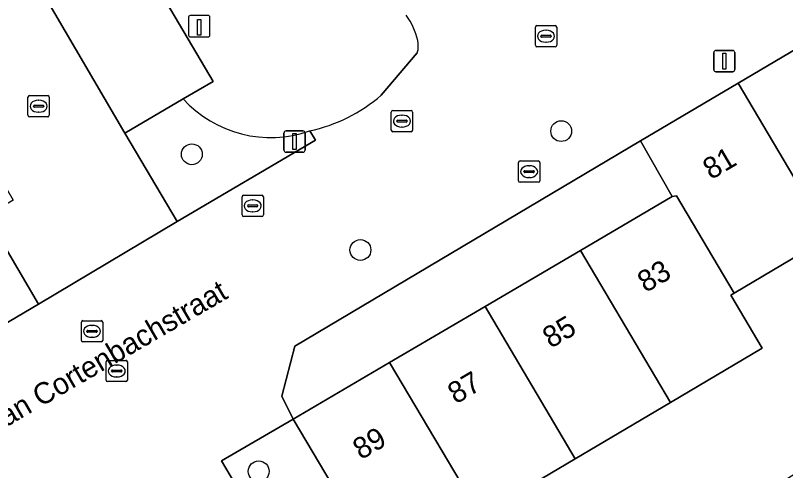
# Model space of a CAD drawing. Extents: x 161771 to 163125, y 382475 to 383179.
# Drawn here: x 162198.51 to 162234.66, y 382779.88 to 382801.26 of the extents above; entities that cross this region are included whole.
import ezdxf

# ---------------------------------------------------------------- set-up
doc = ezdxf.new("R2010")
doc.units = 0
for name, color, linetype in [('IMGEO_Boom', 7, 'Continuous'), ('IMGEO_Brandkraan', 7, 'Continuous'), ('IMGEO_Erf', 7, 'Continuous'), ('IMGEO_Groenvoorziening', 7, 'Continuous'), ('IMGEO_Kolk', 7, 'Continuous'), ('IMGEO_Laadpaal', 7, 'Continuous'), ('IMGEO_Lichtmast', 7, 'Continuous'), ('IMGEO_Openbare_ruimte_label', 7, 'Continuous'), ('IMGEO_Pand', 7, 'Continuous'), ('IMGEO_Pand_nummerreeks', 7, 'Continuous'), ('IMGEO_Parkeervlak_open', 7, 'Continuous'), ('IMGEO_Rijbaan_lokaal_open', 7, 'Continuous'), ('IMGEO_Rioolput', 7, 'Continuous'), ('IMGEO_Voetpad_open', 7, 'Continuous'), ('IMGEO_Woonerf_open', 7, 'Continuous')]:
    doc.layers.add(name, color=color, linetype=linetype)

msp = doc.modelspace()

# ---------------------------------------------------------------- linework, layer by layer
at = {"layer": 'IMGEO_Boom'}
for centre in [(162224.129, 382795.822), (162206.79, 382794.734), (162214.703, 382790.239), (162209.928, 382779.844)]:
    msp.add_circle(centre, 0.489, dxfattribs=at)
at = {"layer": 'IMGEO_Brandkraan'}
for p, q in [((162222.123, 382793.493), (162222.123, 382794.345)), ((162222.198, 382794.419), (162223.05, 382794.419)), ((162222.611, 382794.199), (162222.636, 382794.199)), ((162223.124, 382794.345), (162223.124, 382793.493)), ((162222.382, 382793.913), (162222.382, 382793.925)), ((162222.82, 382793.876), (162222.422, 382793.876)), ((162222.425, 382793.962), (162222.823, 382793.962)), ((162222.866, 382793.925), (162222.866, 382793.913)), ((162222.634, 382793.639), (162222.609, 382793.639)), ((162223.05, 382793.419), (162222.198, 382793.419))]:
    msp.add_line(p, q, dxfattribs=at)
for points in [[(162222.123, 382793.493), (162222.123, 382794.345)], [(162222.198, 382794.419), (162223.05, 382794.419)], [(162223.124, 382794.345), (162223.124, 382793.493)], [(162223.05, 382793.419), (162222.198, 382793.419)]]:
    msp.add_lwpolyline(points, dxfattribs=at)
for centre, radius, start, end in [((162222.2, 382794.343), 0.0765, 91.552, 178.448), ((162222.2, 382794.343), 0.0765, 91.552, 178.448), ((162223.048, 382794.343), 0.0765, 1.552, 88.448), ((162223.048, 382794.343), 0.0765, 1.552, 88.448), ((162222.422, 382793.922), 0.0403, 85.8775, 175.7526), ((162222.419, 382793.912), 0.0366, 178.938, 274.7102), ((162222.823, 382793.919), 0.043, 264.8664, 352.4533), ((162222.827, 382793.924), 0.0386, 1.7309, 96.639), ((162222.2, 382793.495), 0.0765, 181.552, 268.448), ((162222.2, 382793.495), 0.0765, 181.552, 268.448), ((162223.048, 382793.495), 0.0765, 271.552, 358.448), ((162223.048, 382793.495), 0.0765, 271.552, 358.448)]:
    msp.add_arc(centre, radius, start, end, dxfattribs=at)
for centre, major_axis, ratio, start_param, end_param in [((162222.61, 382793.919), (-0.387, 0.002), 0.722429, 4.712389, 7.853982), ((162222.635, 382793.919), (-0.39, 0.002), 0.717154, 1.570796, 4.712389)]:
    msp.add_ellipse(centre, major_axis=major_axis, ratio=ratio, start_param=start_param, end_param=end_param, dxfattribs=at)
at = {"layer": 'IMGEO_Erf'}
msp.add_lwpolyline([(162232.26, 382778.007), (162236.7, 382780.702), (162236.383, 382781.224), (162237.921, 382782.157), (162236.579, 382784.272), (162237.616, 382784.876), (162236.226, 382786.998), (162238.289, 382788.201), (162239.705, 382789.026), (162242.33, 382784.778), (162248.038, 382788.108), (162247.017, 382789.867), (162245.405, 382792.645), (162247.1, 382793.644), (162245.644, 382796.155), (162241.178, 382793.508), (162236.713, 382790.862), (162232.247, 382788.215), (162232.091, 382788.123), (162233.565, 382785.636), (162229.254, 382783.082), (162224.789, 382780.437), (162222.067, 382778.825)], dxfattribs=at)
msp.add_lwpolyline([(162211.552, 382782.301), (162216.076, 382784.959), (162220.552, 382787.588), (162225.027, 382790.218), (162229.344, 382792.754), (162227.846, 382795.37), (162211.617, 382785.721), (162211.009, 382783.377)], close=True, dxfattribs=at)
at = {"layer": 'IMGEO_Groenvoorziening'}
for points in [[(162202.816, 382803.949), (162203.975, 382804.63), (162207.784, 382798.145), (162206.378, 382797.335)], [(162215.681, 382797.514), (162217.374, 382799.497)]]:
    msp.add_lwpolyline(points, dxfattribs=at)
for centre, radius, start, end in [((162213.843, 382799.169), 3.67, 14.3538, 34.8034), ((162216.22, 382799.838), 1.203, 343.5338, 11.5469), ((162210.744, 382803.179), 7.514, 282.1128, 311.0719), ((162210.488, 382801.086), 5.564, 222.3837, 289.231)]:
    msp.add_arc(centre, radius, start, end, dxfattribs=at)
at = {"layer": 'IMGEO_Kolk'}
for p, q in [((162222.915, 382799.852), (162222.915, 382800.704)), ((162222.99, 382800.778), (162223.842, 382800.778)), ((162223.916, 382800.704), (162223.916, 382799.852)), ((162223.403, 382800.558), (162223.428, 382800.558)), ((162223.174, 382800.272), (162223.174, 382800.284)), ((162223.612, 382800.235), (162223.214, 382800.235)), ((162223.217, 382800.321), (162223.615, 382800.321)), ((162223.426, 382799.998), (162223.401, 382799.998)), ((162223.658, 382800.284), (162223.658, 382800.272)), ((162223.842, 382799.778), (162222.99, 382799.778)), ((162199.172, 382797.49), (162200.024, 382797.49)), ((162199.097, 382796.564), (162199.097, 382797.416)), ((162199.585, 382797.27), (162199.61, 382797.27)), ((162200.098, 382797.416), (162200.098, 382796.564)), ((162199.356, 382796.984), (162199.356, 382796.996)), ((162199.794, 382796.947), (162199.396, 382796.947)), ((162199.399, 382797.033), (162199.797, 382797.033)), ((162199.84, 382796.996), (162199.84, 382796.984)), ((162216.151, 382795.866), (162216.151, 382796.718)), ((162216.226, 382796.792), (162217.078, 382796.792)), ((162217.152, 382796.718), (162217.152, 382795.866)), ((162200.024, 382796.49), (162199.172, 382796.49)), ((162199.608, 382796.71), (162199.583, 382796.71)), ((162216.639, 382796.572), (162216.664, 382796.572)), ((162216.41, 382796.286), (162216.41, 382796.298)), ((162216.848, 382796.249), (162216.45, 382796.249)), ((162216.453, 382796.335), (162216.851, 382796.335)), ((162216.662, 382796.012), (162216.637, 382796.012)), ((162216.894, 382796.298), (162216.894, 382796.286)), ((162217.078, 382795.792), (162216.226, 382795.792)), ((162209.222, 382792.811), (162210.074, 382792.811)), ((162209.147, 382791.885), (162209.147, 382792.737)), ((162209.635, 382792.591), (162209.66, 382792.591)), ((162210.148, 382792.737), (162210.148, 382791.885)), ((162209.406, 382792.305), (162209.406, 382792.317)), ((162209.844, 382792.268), (162209.446, 382792.268)), ((162209.449, 382792.354), (162209.847, 382792.354)), ((162209.658, 382792.031), (162209.633, 382792.031)), ((162209.89, 382792.317), (162209.89, 382792.305)), ((162210.074, 382791.811), (162209.222, 382791.811)), ((162202.764, 382784.131), (162202.764, 382784.983)), ((162202.839, 382785.057), (162203.691, 382785.057)), ((162203.252, 382784.837), (162203.277, 382784.837)), ((162203.765, 382784.983), (162203.765, 382784.131)), ((162203.023, 382784.551), (162203.023, 382784.563)), ((162203.461, 382784.514), (162203.063, 382784.514)), ((162203.066, 382784.6), (162203.464, 382784.6)), ((162203.507, 382784.563), (162203.507, 382784.551)), ((162203.275, 382784.277), (162203.25, 382784.277)), ((162203.691, 382784.057), (162202.839, 382784.057))]:
    msp.add_line(p, q, dxfattribs=at)
for points in [[(162222.915, 382799.852), (162222.915, 382800.704)], [(162222.99, 382800.778), (162223.842, 382800.778)], [(162223.916, 382800.704), (162223.916, 382799.852)], [(162223.842, 382799.778), (162222.99, 382799.778)], [(162199.172, 382797.49), (162200.024, 382797.49)], [(162199.097, 382796.564), (162199.097, 382797.416)], [(162200.098, 382797.416), (162200.098, 382796.564)], [(162216.151, 382795.866), (162216.151, 382796.718)], [(162216.226, 382796.792), (162217.078, 382796.792)], [(162217.152, 382796.718), (162217.152, 382795.866)], [(162200.024, 382796.49), (162199.172, 382796.49)], [(162217.078, 382795.792), (162216.226, 382795.792)], [(162209.222, 382792.811), (162210.074, 382792.811)], [(162209.147, 382791.885), (162209.147, 382792.737)], [(162210.148, 382792.737), (162210.148, 382791.885)], [(162210.074, 382791.811), (162209.222, 382791.811)], [(162202.764, 382784.131), (162202.764, 382784.983)], [(162202.839, 382785.057), (162203.691, 382785.057)], [(162203.765, 382784.983), (162203.765, 382784.131)], [(162203.691, 382784.057), (162202.839, 382784.057)]]:
    msp.add_lwpolyline(points, dxfattribs=at)
for centre, radius, start, end in [((162222.992, 382800.702), 0.0765, 91.552, 178.448), ((162222.992, 382800.702), 0.0765, 91.552, 178.448), ((162223.84, 382800.702), 0.0765, 1.552, 88.448), ((162223.84, 382800.702), 0.0765, 1.552, 88.448), ((162223.214, 382800.281), 0.0403, 85.8775, 175.7526), ((162223.211, 382800.271), 0.0366, 178.938, 274.7102), ((162223.615, 382800.278), 0.043, 264.8664, 352.4533), ((162223.619, 382800.283), 0.0386, 1.7309, 96.639), ((162222.992, 382799.854), 0.0765, 181.552, 268.448), ((162222.992, 382799.854), 0.0765, 181.552, 268.448), ((162223.84, 382799.854), 0.0765, 271.552, 358.448), ((162223.84, 382799.854), 0.0765, 271.552, 358.448), ((162199.174, 382797.414), 0.0765, 91.552, 178.448), ((162199.174, 382797.414), 0.0765, 91.552, 178.448), ((162200.022, 382797.414), 0.0765, 1.552, 88.448), ((162200.022, 382797.414), 0.0765, 1.552, 88.448), ((162199.396, 382796.993), 0.0403, 85.8775, 175.7526), ((162199.393, 382796.983), 0.0366, 178.938, 274.7102), ((162199.797, 382796.99), 0.043, 264.8664, 352.4533), ((162199.801, 382796.995), 0.0386, 1.7309, 96.639), ((162216.228, 382796.716), 0.0765, 91.552, 178.448), ((162216.228, 382796.716), 0.0765, 91.552, 178.448), ((162217.076, 382796.716), 0.0765, 1.552, 88.448), ((162217.076, 382796.716), 0.0765, 1.552, 88.448), ((162199.174, 382796.566), 0.0765, 181.552, 268.448), ((162199.174, 382796.566), 0.0765, 181.552, 268.448), ((162200.022, 382796.566), 0.0765, 271.552, 358.448), ((162200.022, 382796.566), 0.0765, 271.552, 358.448), ((162216.45, 382796.295), 0.0403, 85.8775, 175.7526), ((162216.447, 382796.285), 0.0366, 178.938, 274.7102), ((162216.851, 382796.292), 0.043, 264.8664, 352.4533), ((162216.855, 382796.297), 0.0386, 1.7309, 96.639), ((162216.228, 382795.868), 0.0765, 181.552, 268.448), ((162216.228, 382795.868), 0.0765, 181.552, 268.448), ((162217.076, 382795.868), 0.0765, 271.552, 358.448), ((162217.076, 382795.868), 0.0765, 271.552, 358.448), ((162209.224, 382792.735), 0.0765, 91.552, 178.448), ((162209.224, 382792.735), 0.0765, 91.552, 178.448), ((162210.072, 382792.735), 0.0765, 1.552, 88.448), ((162210.072, 382792.735), 0.0765, 1.552, 88.448), ((162209.446, 382792.314), 0.0403, 85.8775, 175.7526), ((162209.443, 382792.304), 0.0366, 178.938, 274.7102), ((162209.847, 382792.311), 0.043, 264.8664, 352.4533), ((162209.851, 382792.316), 0.0386, 1.7309, 96.639), ((162209.224, 382791.887), 0.0765, 181.552, 268.448), ((162209.224, 382791.887), 0.0765, 181.552, 268.448), ((162210.072, 382791.887), 0.0765, 271.552, 358.448), ((162210.072, 382791.887), 0.0765, 271.552, 358.448), ((162202.841, 382784.981), 0.0765, 91.552, 178.448), ((162202.841, 382784.981), 0.0765, 91.552, 178.448), ((162203.689, 382784.981), 0.0765, 1.552, 88.448), ((162203.689, 382784.981), 0.0765, 1.552, 88.448), ((162203.063, 382784.56), 0.0403, 85.8775, 175.7526), ((162203.06, 382784.55), 0.0366, 178.938, 274.7102), ((162203.464, 382784.557), 0.043, 264.8664, 352.4533), ((162203.468, 382784.562), 0.0386, 1.7309, 96.639), ((162202.841, 382784.133), 0.0765, 181.552, 268.448), ((162202.841, 382784.133), 0.0765, 181.552, 268.448), ((162203.689, 382784.133), 0.0765, 271.552, 358.448), ((162203.689, 382784.133), 0.0765, 271.552, 358.448)]:
    msp.add_arc(centre, radius, start, end, dxfattribs=at)
for centre, major_axis, ratio, start_param, end_param in [((162223.402, 382800.278), (-0.387, 0.002), 0.722429, 4.712389, 7.853982), ((162223.427, 382800.278), (-0.39, 0.002), 0.717154, 1.570796, 4.712389), ((162199.584, 382796.99), (-0.387, 0.002), 0.722429, 4.712389, 7.853982), ((162199.609, 382796.99), (-0.39, 0.002), 0.717154, 1.570796, 4.712389), ((162216.638, 382796.292), (-0.387, 0.002), 0.722429, 4.712389, 7.853982), ((162216.663, 382796.292), (-0.39, 0.002), 0.717154, 1.570796, 4.712389), ((162209.634, 382792.311), (-0.387, 0.002), 0.722429, 4.712389, 7.853982), ((162209.659, 382792.311), (-0.39, 0.002), 0.717154, 1.570796, 4.712389), ((162203.251, 382784.557), (-0.387, 0.002), 0.722429, 4.712389, 7.853982), ((162203.276, 382784.557), (-0.39, 0.002), 0.717154, 1.570796, 4.712389)]:
    msp.add_ellipse(centre, major_axis=major_axis, ratio=ratio, start_param=start_param, end_param=end_param, dxfattribs=at)
at = {"layer": 'IMGEO_Laadpaal'}
for p, q in [((162206.635, 382801.164), (162206.635, 382800.323)), ((162206.635, 382801.164), (162206.635, 382800.323)), ((162207.551, 382801.248), (162206.71, 382801.248)), ((162207.551, 382801.248), (162206.71, 382801.248)), ((162207.635, 382800.332), (162207.635, 382801.173)), ((162207.635, 382800.332), (162207.635, 382801.173)), ((162206.719, 382800.248), (162207.56, 382800.248)), ((162206.719, 382800.248), (162207.56, 382800.248))]:
    msp.add_line(p, q, dxfattribs=at)
msp.add_lwpolyline([(162207.05, 382801.061), (162207.21, 382801.061), (162207.21, 382800.328), (162207.05, 382800.328), (162207.05, 382801.061)], dxfattribs=at)
for centre, start, end in [((162206.713, 382801.17), 92.4484, 184.2845), ((162206.713, 382801.17), 92.4484, 184.2845), ((162207.557, 382801.17), 2.4484, 94.2845), ((162207.557, 382801.17), 2.4484, 94.2845), ((162206.713, 382800.326), 182.4484, 274.2845), ((162206.713, 382800.326), 182.4484, 274.2845), ((162207.557, 382800.326), 272.4484, 4.2845), ((162207.557, 382800.326), 272.4484, 4.2845)]:
    msp.add_arc(centre, 0.0779, start, end, dxfattribs=at)
at = {"layer": 'IMGEO_Lichtmast'}
for p, q in [((162231.389, 382799.612), (162232.179, 382799.612)), ((162232.179, 382799.612), (162231.389, 382799.612)), ((162231.289, 382798.712), (162231.289, 382799.512)), ((162231.289, 382799.512), (162231.289, 382798.712)), ((162232.279, 382799.512), (162232.279, 382798.712)), ((162232.279, 382798.712), (162232.279, 382799.512)), ((162232.179, 382798.612), (162231.389, 382798.612)), ((162231.389, 382798.612), (162232.179, 382798.612)), ((162211.112, 382794.933), (162211.112, 382795.733)), ((162211.112, 382795.733), (162211.112, 382794.933)), ((162211.212, 382795.833), (162212.002, 382795.833)), ((162212.002, 382795.833), (162211.212, 382795.833)), ((162212.102, 382795.733), (162212.102, 382794.933)), ((162212.102, 382794.933), (162212.102, 382795.733)), ((162212.002, 382794.833), (162211.212, 382794.833)), ((162211.212, 382794.833), (162212.002, 382794.833))]:
    msp.add_line(p, q, dxfattribs=at)
for points in [[(162231.709, 382799.487), (162231.859, 382799.487), (162231.859, 382798.737), (162231.709, 382798.737), (162231.709, 382799.487)], [(162211.532, 382795.708), (162211.682, 382795.708), (162211.682, 382794.958), (162211.532, 382794.958), (162211.532, 382795.708)]]:
    msp.add_lwpolyline(points, dxfattribs=at)
for centre, start, end in [((162231.389, 382799.512), 90, 180), ((162231.389, 382799.512), 90, 180), ((162232.179, 382799.512), 0, 90), ((162232.179, 382799.512), 360, 90), ((162231.389, 382798.712), 180, 270), ((162231.389, 382798.712), 180, 270), ((162232.179, 382798.712), 270, 0), ((162232.179, 382798.712), 270, 0), ((162211.212, 382795.733), 90, 180), ((162211.212, 382795.733), 90, 180), ((162212.002, 382795.733), 0, 90), ((162212.002, 382795.733), 360, 90), ((162211.212, 382794.933), 180, 270), ((162211.212, 382794.933), 180, 270), ((162212.002, 382794.933), 270, 0), ((162212.002, 382794.933), 270, 0)]:
    msp.add_arc(centre, 0.1, start, end, dxfattribs=at)
at = {"layer": 'IMGEO_Pand'}
for points in [[(162241.178, 382793.508), (162236.911, 382800.713), (162232.439, 382798.077), (162236.713, 382790.862)], [(162229.344, 382792.754), (162229.544, 382792.779), (162232.247, 382788.215), (162236.713, 382790.862), (162232.439, 382798.077), (162227.846, 382795.37)], [(162229.344, 382792.754), (162225.027, 382790.218), (162229.254, 382783.082), (162233.565, 382785.636), (162232.091, 382788.123), (162232.247, 382788.215), (162229.544, 382792.779)], [(162225.027, 382790.218), (162220.552, 382787.588), (162224.789, 382780.437), (162229.254, 382783.082)], [(162220.552, 382787.588), (162216.076, 382784.959), (162220.322, 382777.791), (162220.421, 382777.85), (162221.899, 382775.355), (162222.133, 382774.96), (162223.778, 382775.935), (162222.067, 382778.825), (162224.789, 382780.437)], [(162216.076, 382784.959), (162211.552, 382782.301), (162215.809, 382775.118), (162218.403, 382776.654), (162219.885, 382774.151), (162221.52, 382775.129), (162221.8, 382775.296), (162221.899, 382775.355), (162220.421, 382777.85), (162220.322, 382777.791)]]:
    msp.add_lwpolyline(points, close=True, dxfattribs=at)
at = {"layer": 'IMGEO_Parkeervlak_open'}
msp.add_lwpolyline([(162202.816, 382803.949), (162199.871, 382802.195), (162203.647, 382795.723), (162206.378, 382797.335), (162207.784, 382798.145), (162203.975, 382804.63)], close=True, dxfattribs=at)
at = {"layer": 'IMGEO_Rijbaan_lokaal_open'}
msp.add_lwpolyline([(162199.871, 382802.195), (162198.606, 382804.365), (162197.384, 382806.462), (162201.507, 382808.861), (162200.801, 382810.091), (162198.963, 382813.23), (162185.367, 382805.288), (162186.876, 382803.054), (162186.944, 382802.954), (162191.059, 382805.327), (162198.408, 382792.581), (162197.143, 382791.846), (162199.588, 382787.697), (162206.107, 382791.577), (162203.647, 382795.723)], close=True, dxfattribs=at)
at = {"layer": 'IMGEO_Rioolput'}
for p, q in [((162201.603, 382785.994), (162201.603, 382786.846)), ((162201.678, 382786.92), (162202.53, 382786.92)), ((162202.091, 382786.7), (162202.116, 382786.7)), ((162202.604, 382786.846), (162202.604, 382785.994)), ((162201.862, 382786.414), (162201.862, 382786.426)), ((162202.3, 382786.377), (162201.902, 382786.377)), ((162201.905, 382786.463), (162202.303, 382786.463)), ((162202.346, 382786.426), (162202.346, 382786.414)), ((162202.53, 382785.92), (162201.678, 382785.92)), ((162202.114, 382786.14), (162202.089, 382786.14))]:
    msp.add_line(p, q, dxfattribs=at)
for points in [[(162201.603, 382785.994), (162201.603, 382786.846)], [(162201.678, 382786.92), (162202.53, 382786.92)], [(162202.604, 382786.846), (162202.604, 382785.994)], [(162202.53, 382785.92), (162201.678, 382785.92)]]:
    msp.add_lwpolyline(points, dxfattribs=at)
for centre, radius, start, end in [((162201.68, 382786.844), 0.0765, 91.552, 178.448), ((162201.68, 382786.844), 0.0765, 91.552, 178.448), ((162202.528, 382786.844), 0.0765, 1.552, 88.448), ((162202.528, 382786.844), 0.0765, 1.552, 88.448), ((162201.902, 382786.423), 0.0403, 85.8775, 175.7526), ((162201.899, 382786.413), 0.0366, 178.938, 274.7102), ((162202.303, 382786.42), 0.043, 264.8664, 352.4533), ((162202.307, 382786.425), 0.0386, 1.7309, 96.639), ((162201.68, 382785.996), 0.0765, 181.552, 268.448), ((162201.68, 382785.996), 0.0765, 181.552, 268.448), ((162202.528, 382785.996), 0.0765, 271.552, 358.448), ((162202.528, 382785.996), 0.0765, 271.552, 358.448)]:
    msp.add_arc(centre, radius, start, end, dxfattribs=at)
for centre, major_axis, ratio, start_param, end_param in [((162202.09, 382786.42), (-0.387, 0.002), 0.722429, 4.712389, 7.853982), ((162202.115, 382786.42), (-0.39, 0.002), 0.717154, 1.570796, 4.712389)]:
    msp.add_ellipse(centre, major_axis=major_axis, ratio=ratio, start_param=start_param, end_param=end_param, dxfattribs=at)
at = {"layer": 'IMGEO_Voetpad_open'}
for points in [[(162206.378, 382797.335), (162203.647, 382795.723), (162206.107, 382791.577), (162212.591, 382795.4), (162212.321, 382795.832)], [(162252.357, 382712.645), (162249.707, 382717.173), (162247.059, 382721.701), (162244.41, 382726.229), (162241.761, 382730.758), (162239.112, 382735.285), (162236.463, 382739.813), (162233.814, 382744.342), (162231.165, 382748.87), (162230.504, 382750), (162228.516, 382753.397), (162225.867, 382757.926), (162223.218, 382762.454), (162220.489, 382767.119), (162219.94, 382768.03), (162217.229, 382772.561), (162215.809, 382775.118), (162211.552, 382782.301), (162208.186, 382780.333), (162209.001, 382778.957), (162209.293, 382778.464)]]:
    msp.add_lwpolyline(points, dxfattribs=at)
msp.add_lwpolyline([(162197.143, 382791.846), (162194.301, 382790.195), (162193.67, 382789.852), (162193.002, 382789.49), (162193.131, 382789.27), (162193.891, 382787.932), (162195.445, 382785.252), (162199.588, 382787.697)], close=True, dxfattribs=at)
msp.add_arc((162210.488, 382801.086), 5.564, 222.3837, 289.231, dxfattribs=at)
at = {"layer": 'IMGEO_Woonerf_open'}
for points in [[(162209.001, 382778.957), (162208.186, 382780.333), (162211.552, 382782.301), (162211.009, 382783.377), (162211.617, 382785.721), (162227.846, 382795.37), (162232.439, 382798.077), (162236.911, 382800.713), (162241.383, 382803.349), (162245.956, 382806.045), (162248.416, 382807.495), (162249.087, 382807.891), (162250.657, 382808.817), (162254.568, 382811.108), (162253.545, 382812.855), (162260.443, 382816.917), (162262.824, 382818.309), (162265.251, 382819.732)], [(162217.374, 382799.497), (162215.681, 382797.514)], [(162212.321, 382795.832), (162212.591, 382795.4), (162206.107, 382791.577), (162199.588, 382787.697), (162195.445, 382785.252), (162189.158, 382781.558), (162190, 382780.174), (162183.53, 382776.346)]]:
    msp.add_lwpolyline(points, dxfattribs=at)
for centre, radius, start, end in [((162213.843, 382799.169), 3.67, 14.3538, 34.8034), ((162216.22, 382799.838), 1.203, 343.5338, 11.5469), ((162210.744, 382803.179), 7.514, 282.1128, 311.0719)]:
    msp.add_arc(centre, radius, start, end, dxfattribs=at)

# ---------------------------------------------------------------- texts
at = {"layer": 'IMGEO_Openbare_ruimte_label'}
msp.add_text('Adolf van Cortenbachstraat', height=1, rotation=30.2069, dxfattribs=at).set_placement((162194.547, 382779.856))
at = {"layer": 'IMGEO_Pand_nummerreeks'}
for s, rotation, p in [('81', 30.5174, (162231.161, 382793.516)), ('83', 30.4341, (162228.092, 382788.214)), ('85', 30.4341, (162223.637, 382785.597)), ('87', 30.4355, (162219.183, 382782.98)), ('89', 30.4355, (162214.728, 382780.363))]:
    msp.add_text(s, height=1, rotation=rotation, dxfattribs=at).set_placement(p)

doc.saveas('drawing.dxf')
